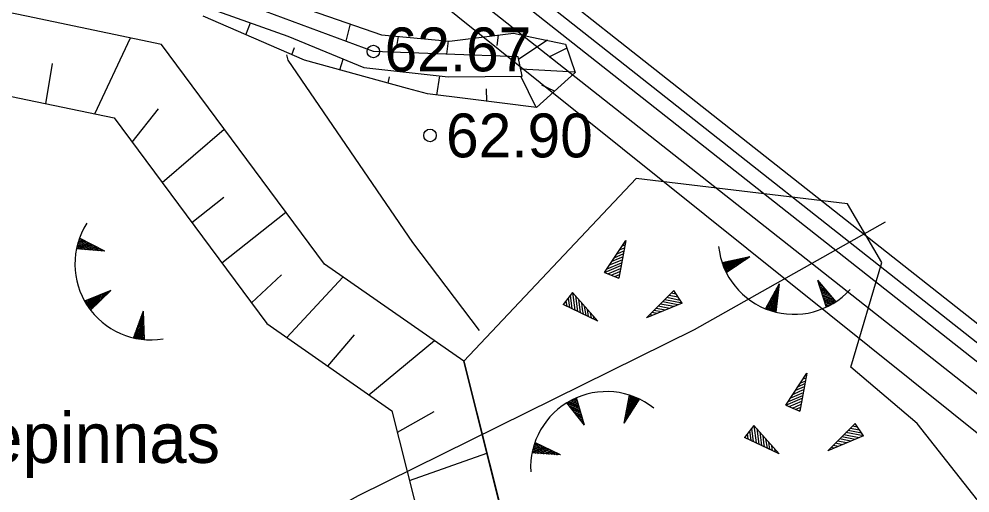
# Model space of a CAD drawing. Extents: x 530818 to 531740, y 6542340 to 6544024.
# Drawn here: x 531362.04 to 531399.98, y 6543430.73 to 6543449.65 of the extents above; entities that cross this region are included whole.
import ezdxf

# ---------------------------------------------------------------- set-up
doc = ezdxf.new("R2010")
doc.units = 0
for name, color, linetype in [('Default', 7, 'Continuous'), ('HALJASTUS', 7, 'Continuous'), ('KORGUSED', 7, 'Continuous'), ('Kõrguspunkt', 7, 'Continuous'), ('Ladu', 7, 'Continuous'), ('LAMAM maavara', 7, 'Continuous'), ('ME piir', 7, 'Continuous'), ('MET piir', 7, 'Continuous'), ('RELJEEF', 7, 'Continuous'), ('Tervik', 7, 'Continuous'), ('Varuplokid', 7, 'Continuous')]:
    doc.layers.add(name, color=color, linetype=linetype)

# ---------------------------------------------------------------- blocks, each defined once
blk = doc.blocks.new('POINT_DISPLAY')
at = {"layer": 'Default'}
blk.add_line((0, 0), (0, 0), dxfattribs=at)

msp = doc.modelspace()

# ---------------------------------------------------------------- linework, layer by layer
at = {"layer": 'HALJASTUS'}
msp.add_lwpolyline([(531372.715, 6543448.219), (531372.772, 6543448.01), (531377.737, 6543440.728), (531380.394, 6543437.221)], dxfattribs=at)
at = {"layer": 'Kõrguspunkt'}
for centre in [(531376.18, 6543448.35), (531378.44, 6543445)]:
    msp.add_circle(centre, 0.25, dxfattribs=at)
at = {"layer": 'Ladu'}
for p, q in [((531371.096, 6543449.019), (531371.277, 6543449.499)), ((531375.249, 6543449.45), (531375.076, 6543448.756)), ((531365.069, 6543445.858), (531366.492, 6543448.891)), ((531377.175, 6543448.951), (531377.12, 6543448.633)), ((531379.17, 6543448.772), (531379.098, 6543448.242)), ((531381.158, 6543449.006), (531381.102, 6543448.59)), ((531383.126, 6543448.796), (531381.977, 6543448.048)), ((531372.933, 6543448.219), (531373.038, 6543448.513)), ((531374.838, 6543447.616), (531374.974, 6543448.049)), ((531363.114, 6543446.266), (531363.382, 6543447.875)), ((531384.222, 6543447.523), (531382.061, 6543447.64)), ((531376.77, 6543447.087), (531376.828, 6543447.339)), ((531378.712, 6543446.611), (531378.832, 6543447.381)), ((531380.7, 6543446.364), (531380.694, 6543446.861)), ((531366.562, 6543444.73), (531367.607, 6543446.057)), ((531367.752, 6543443.126), (531370.233, 6543445.253)), ((531368.941, 6543441.522), (531370.22, 6543442.534)), ((531370.13, 6543439.919), (531372.687, 6543441.943)), ((531371.319, 6543438.315), (531372.513, 6543439.442)), ((531372.728, 6543436.937), (531374.968, 6543439.349)), ((531374.366, 6543435.796), (531375.433, 6543437.039)), ((531376.004, 6543434.654), (531378.612, 6543436.81)), ((531379.788, 6543435.991), (531381.537, 6543429.023)), ((531377.137, 6543433.164), (531378.611, 6543433.985)), ((531377.623, 6543431.228), (531380.711, 6543432.314))]:
    msp.add_line(p, q, dxfattribs=at)
for points in [[(531386.46, 6543420.205), (531389.189, 6543421.17), (531389.276, 6543423.214), (531385.641, 6543426.433), (531381.537, 6543429.023), (531379.788, 6543435.991), (531374.23, 6543439.863), (531367.725, 6543448.634), (531362.337, 6543449.758), (531361.036, 6543450.029), (531359.157, 6543450.477)], [(531356.399, 6543441.062), (531357.038, 6543442.191), (531358.511, 6543444.865), (531360.152, 6543446.889), (531360.325, 6543446.847), (531365.845, 6543445.696), (531371.929, 6543437.493), (531376.923, 6543434.014), (531378.693, 6543426.963), (531383.678, 6543423.817), (531384.597, 6543423.003), (531384.163, 6543422.85)], [(531401.276, 6543429.176), (531397.879, 6543433.502), (531395.223, 6543435.755), (531396.462, 6543439.93), (531395.091, 6543442.269), (531393.1, 6543442.509), (531386.667, 6543443.285), (531379.788, 6543435.991)]]:
    msp.add_lwpolyline(points, dxfattribs=at)
at = {"layer": 'LAMAM maavara'}
msp.add_lwpolyline([(531244.507, 6543312.297), (531263.374, 6543333.978), (531270.491, 6543342.915), (531282.738, 6543358.969), (531296.475, 6543375.354), (531310.543, 6543388.925), (531324.445, 6543399.848), (531340.664, 6543409.779), (531356.222, 6543419.874), (531375.586, 6543430.632), (531388.992, 6543437.252), (531396.605, 6543441.555)], dxfattribs=at)
at = {"layer": 'ME piir'}
for points in [[(531208.26, 6543588.19), (531506.83, 6543352.68), (531423.25, 6543238.65), (531304.09, 6543315.77), (531166.89, 6543307.33), (531036.14, 6543467.71), (531081.15, 6543521.99), (531119.72, 6543515.04)], [(531208.269, 6543587.419), (531506.004, 6543352.568), (531423.101, 6543239.461), (531304.25, 6543316.381), (531167.16, 6543307.948), (531036.917, 6543467.707), (531081.388, 6543521.337), (531119.888, 6543514.4)]]:
    msp.add_lwpolyline(points, close=True, dxfattribs=at)
at = {"layer": 'MET piir'}
msp.add_lwpolyline([(531208.251, 6543588.961), (531507.656, 6543352.792), (531423.399, 6543237.839), (531303.93, 6543315.159), (531166.62, 6543306.712), (531035.363, 6543467.713), (531080.912, 6543522.643), (531119.552, 6543515.68)], close=True, dxfattribs=at)
at = {"layer": 'RELJEEF'}
for p, q in [((531371.096, 6543449.019), (531371.277, 6543449.499)), ((531375.249, 6543449.45), (531375.076, 6543448.756)), ((531377.175, 6543448.951), (531377.12, 6543448.633)), ((531379.17, 6543448.772), (531379.098, 6543448.242)), ((531372.933, 6543448.219), (531373.038, 6543448.513)), ((531383.899, 6543448.477), (531383.184, 6543448.117)), ((531374.838, 6543447.616), (531374.974, 6543448.049)), ((531376.77, 6543447.087), (531376.828, 6543447.339)), ((531378.712, 6543446.611), (531378.832, 6543447.381)), ((531382.67, 6543446.12), (531382.069, 6543447.367)), ((531383.405, 6543446.766), (531382.905, 6543447.012)), ((531380.7, 6543446.364), (531380.694, 6543446.861)), ((531364.393, 6543440.71), (531364.627, 6543440.808)), ((531364.411, 6543440.772), (531364.569, 6543440.838)), ((531364.432, 6543440.834), (531364.51, 6543440.868)), ((531365.465, 6543440.385), (531364.453, 6543440.896)), ((531385.406, 6543439.531), (531386.246, 6543440.811)), ((531386.246, 6543440.811), (531385.966, 6543439.301)), ((531365.465, 6543440.385), (531364.336, 6543440.479)), ((531364.346, 6543440.527), (531364.803, 6543440.719)), ((531364.357, 6543440.478), (531364.862, 6543440.69)), ((531364.36, 6543440.587), (531364.745, 6543440.749)), ((531364.375, 6543440.648), (531364.686, 6543440.779)), ((531364.464, 6543440.469), (531364.92, 6543440.66)), ((531364.572, 6543440.46), (531364.979, 6543440.631)), ((531364.68, 6543440.451), (531365.038, 6543440.601)), ((531364.787, 6543440.442), (531365.096, 6543440.571)), ((531364.895, 6543440.433), (531365.155, 6543440.542)), ((531365.003, 6543440.424), (531365.213, 6543440.512)), ((531365.11, 6543440.415), (531365.272, 6543440.483)), ((531365.218, 6543440.406), (531365.331, 6543440.453)), ((531365.325, 6543440.397), (531365.389, 6543440.423)), ((531385.996, 6543440.431), (531386.196, 6543440.511)), ((531386.096, 6543440.581), (531386.216, 6543440.631)), ((531386.196, 6543440.731), (531386.236, 6543440.751)), ((531385.706, 6543439.981), (531385.956, 6543440.091)), ((531385.806, 6543440.131), (531386.146, 6543440.281)), ((531385.906, 6543440.281), (531386.166, 6543440.401)), ((531385.956, 6543440.091), (531386.126, 6543440.161)), ((531391.202, 6543440.149), (531390.092, 6543439.919)), ((531391.202, 6543440.149), (531390.259, 6543439.52)), ((531390.546, 6543439.711), (531390.733, 6543440.052)), ((531390.636, 6543439.771), (531390.797, 6543440.065)), ((531390.726, 6543439.831), (531390.862, 6543440.078)), ((531390.816, 6543439.891), (531390.926, 6543440.092)), ((531390.906, 6543439.951), (531390.99, 6543440.105)), ((531390.996, 6543440.011), (531391.054, 6543440.118)), ((531391.086, 6543440.071), (531391.119, 6543440.131)), ((531385.406, 6543439.531), (531386.056, 6543439.811)), ((531385.506, 6543439.681), (531386.076, 6543439.921)), ((531385.536, 6543439.481), (531386.036, 6543439.691)), ((531385.606, 6543439.831), (531386.106, 6543440.041)), ((531390.113, 6543439.857), (531390.154, 6543439.932)), ((531390.137, 6543439.796), (531390.219, 6543439.945)), ((531390.161, 6543439.735), (531390.283, 6543439.959)), ((531390.185, 6543439.677), (531390.347, 6543439.972)), ((531390.211, 6543439.619), (531390.412, 6543439.985)), ((531390.238, 6543439.564), (531390.476, 6543439.999)), ((531390.277, 6543439.531), (531390.54, 6543440.012)), ((531390.367, 6543439.591), (531390.604, 6543440.025)), ((531390.457, 6543439.651), (531390.669, 6543440.038)), ((531385.406, 6543439.531), (531385.966, 6543439.301)), ((531385.666, 6543439.421), (531386.016, 6543439.571)), ((531385.806, 6543439.371), (531385.996, 6543439.451)), ((531385.936, 6543439.321), (531385.966, 6543439.331)), ((531392.369, 6543439.074), (531391.819, 6543438.083)), ((531392.369, 6543439.074), (531392.231, 6543437.949)), ((531392.339, 6543438.828), (531392.296, 6543438.943)), ((531392.352, 6543438.935), (531392.328, 6543439)), ((531393.893, 6543439.224), (531394.249, 6543438.148)), ((531393.893, 6543439.224), (531394.627, 6543438.36)), ((531393.984, 6543439.117), (531393.92, 6543439.143)), ((531394.054, 6543439.035), (531393.94, 6543439.081)), ((531394.124, 6543438.953), (531393.961, 6543439.018)), ((531394.194, 6543438.87), (531393.982, 6543438.956)), ((531365.71, 6543438.818), (531364.662, 6543438.384)), ((531364.872, 6543438.062), (531365.024, 6543438.534)), ((531365.71, 6543438.818), (531364.902, 6543438.023)), ((531364.917, 6543438.038), (531365.085, 6543438.559)), ((531364.994, 6543438.113), (531365.146, 6543438.584)), ((531365.071, 6543438.189), (531365.206, 6543438.609)), ((531365.148, 6543438.265), (531365.267, 6543438.635)), ((531365.225, 6543438.341), (531365.328, 6543438.66)), ((531365.302, 6543438.417), (531365.388, 6543438.685)), ((531365.379, 6543438.492), (531365.449, 6543438.71)), ((531365.456, 6543438.568), (531365.51, 6543438.735)), ((531365.533, 6543438.644), (531365.57, 6543438.76)), ((531365.61, 6543438.72), (531365.631, 6543438.785)), ((531384.123, 6543438.729), (531383.753, 6543438.249)), ((531384.033, 6543438.619), (531384.103, 6543438.079)), ((531384.123, 6543438.729), (531385.133, 6543437.589)), ((531384.123, 6543438.729), (531384.213, 6543438.029)), ((531384.243, 6543438.599), (531384.323, 6543437.979)), ((531387.082, 6543437.719), (531388.162, 6543438.809)), ((531388.422, 6543438.419), (531387.892, 6543438.529)), ((531388.342, 6543438.539), (531387.972, 6543438.609)), ((531388.262, 6543438.659), (531388.062, 6543438.699)), ((531388.182, 6543438.779), (531388.142, 6543438.779)), ((531388.502, 6543438.309), (531388.162, 6543438.809)), ((531392.247, 6543438.077), (531392.073, 6543438.541)), ((531392.26, 6543438.185), (531392.105, 6543438.598)), ((531392.273, 6543438.292), (531392.137, 6543438.655)), ((531392.286, 6543438.399), (531392.168, 6543438.713)), ((531392.299, 6543438.506), (531392.2, 6543438.77)), ((531392.312, 6543438.614), (531392.232, 6543438.828)), ((531392.326, 6543438.721), (531392.264, 6543438.885)), ((531394.264, 6543438.788), (531394.002, 6543438.894)), ((531394.334, 6543438.706), (531394.023, 6543438.832)), ((531394.404, 6543438.623), (531394.044, 6543438.769)), ((531394.473, 6543438.541), (531394.064, 6543438.707)), ((531394.543, 6543438.459), (531394.085, 6543438.645)), ((531394.613, 6543438.376), (531394.106, 6543438.582)), ((531364.695, 6543438.327), (531364.721, 6543438.408)), ((531364.729, 6543438.271), (531364.782, 6543438.434)), ((531364.764, 6543438.216), (531364.843, 6543438.459)), ((531364.8, 6543438.163), (531364.903, 6543438.484)), ((531364.836, 6543438.112), (531364.964, 6543438.509)), ((531385.133, 6543437.589), (531383.753, 6543438.249)), ((531383.773, 6543438.279), (531383.783, 6543438.239)), ((531383.863, 6543438.389), (531383.893, 6543438.189)), ((531383.953, 6543438.509), (531384.003, 6543438.139)), ((531384.363, 6543438.459), (531384.433, 6543437.929)), ((531384.483, 6543438.329), (531384.513, 6543438.049)), ((531384.593, 6543438.189), (531384.653, 6543437.819)), ((531388.502, 6543438.309), (531387.082, 6543437.719)), ((531387.732, 6543438.149), (531387.552, 6543438.189)), ((531388.162, 6543438.169), (531387.632, 6543438.269)), ((531388.332, 6543438.239), (531387.722, 6543438.359)), ((531388.002, 6543438.099), (531387.732, 6543438.149)), ((531388.502, 6543438.309), (531387.802, 6543438.439)), ((531391.942, 6543438.036), (531391.882, 6543438.196)), ((531392.003, 6543438.015), (531391.914, 6543438.254)), ((531392.064, 6543437.996), (531391.946, 6543438.311)), ((531392.124, 6543437.978), (531391.977, 6543438.368)), ((531392.184, 6543437.961), (531392.009, 6543438.426)), ((531392.234, 6543437.97), (531392.041, 6543438.483)), ((531394.586, 6543438.334), (531394.126, 6543438.52)), ((531394.533, 6543438.301), (531394.147, 6543438.458)), ((531394.48, 6543438.269), (531394.167, 6543438.395)), ((531394.424, 6543438.237), (531394.188, 6543438.333)), ((531394.367, 6543438.206), (531394.209, 6543438.271)), ((531394.308, 6543438.176), (531394.229, 6543438.208)), ((531366.996, 6543437.986), (531366.605, 6543436.922)), ((531367.007, 6543437.63), (531366.921, 6543437.783)), ((531367.004, 6543437.738), (531366.944, 6543437.845)), ((531367, 6543437.846), (531366.966, 6543437.907)), ((531366.996, 6543437.986), (531367.033, 6543436.854)), ((531384.513, 6543438.049), (531384.543, 6543437.869)), ((531384.713, 6543438.059), (531384.753, 6543437.769)), ((531384.833, 6543437.919), (531384.863, 6543437.719)), ((531384.953, 6543437.789), (531384.973, 6543437.659)), ((531387.332, 6543437.819), (531387.212, 6543437.849)), ((531387.502, 6543437.889), (531387.292, 6543437.929)), ((531387.662, 6543437.959), (531387.382, 6543438.019)), ((531387.832, 6543438.029), (531387.462, 6543438.099)), ((531391.88, 6543438.059), (531391.85, 6543438.139)), ((531367.029, 6543436.983), (531366.785, 6543437.414)), ((531367.025, 6543437.091), (531366.808, 6543437.475)), ((531367.021, 6543437.199), (531366.831, 6543437.537)), ((531367.018, 6543437.307), (531366.853, 6543437.598)), ((531367.014, 6543437.415), (531366.876, 6543437.66)), ((531367.011, 6543437.522), (531366.898, 6543437.722)), ((531385.073, 6543437.649), (531385.083, 6543437.609)), ((531387.162, 6543437.749), (531387.132, 6543437.759)), ((531366.734, 6543436.895), (531366.65, 6543437.044)), ((531366.797, 6543436.884), (531366.672, 6543437.105)), ((531366.86, 6543436.874), (531366.695, 6543437.167)), ((531366.923, 6543436.865), (531366.717, 6543437.229)), ((531366.984, 6543436.858), (531366.74, 6543437.29)), ((531367.032, 6543436.875), (531366.763, 6543437.352)), ((531366.669, 6543436.908), (531366.627, 6543436.982)), ((531392.637, 6543434.23), (531393.477, 6543435.51)), ((531393.477, 6543435.51), (531393.197, 6543434)), ((531393.227, 6543435.13), (531393.427, 6543435.21)), ((531393.327, 6543435.28), (531393.447, 6543435.33)), ((531393.427, 6543435.43), (531393.467, 6543435.45)), ((531392.837, 6543434.53), (531393.337, 6543434.74)), ((531392.937, 6543434.68), (531393.187, 6543434.79)), ((531393.037, 6543434.83), (531393.377, 6543434.98)), ((531393.137, 6543434.98), (531393.397, 6543435.1)), ((531393.187, 6543434.79), (531393.357, 6543434.86)), ((531383.938, 6543434.353), (531384.391, 6543434.152)), ((531383.991, 6543434.384), (531384.373, 6543434.215)), ((531384.046, 6543434.415), (531384.354, 6543434.278)), ((531384.102, 6543434.444), (531384.335, 6543434.341)), ((531384.16, 6543434.473), (531384.317, 6543434.404)), ((531384.22, 6543434.502), (531384.298, 6543434.467)), ((531384.602, 6543433.441), (531384.28, 6543434.528)), ((531386.186, 6543433.521), (531386.398, 6543434.635)), ((531386.186, 6543433.521), (531386.8, 6543434.474)), ((531386.353, 6543434.402), (531386.481, 6543433.979)), ((531386.373, 6543434.508), (531386.517, 6543434.034)), ((531386.394, 6543434.614), (531386.552, 6543434.09)), ((531386.444, 6543434.62), (531386.588, 6543434.145)), ((531386.503, 6543434.599), (531386.623, 6543434.2)), ((531386.561, 6543434.578), (531386.659, 6543434.255)), ((531386.621, 6543434.554), (531386.694, 6543434.31)), ((531386.681, 6543434.529), (531386.73, 6543434.366)), ((531386.741, 6543434.502), (531386.766, 6543434.421)), ((531392.637, 6543434.23), (531393.287, 6543434.51)), ((531392.737, 6543434.38), (531393.307, 6543434.62)), ((531392.767, 6543434.18), (531393.267, 6543434.39)), ((531384.602, 6543433.441), (531383.896, 6543434.328)), ((531383.909, 6543434.311), (531384.41, 6543434.089)), ((531383.976, 6543434.227), (531384.429, 6543434.027)), ((531384.043, 6543434.142), (531384.447, 6543433.964)), ((531384.111, 6543434.058), (531384.466, 6543433.901)), ((531384.178, 6543433.973), (531384.485, 6543433.838)), ((531386.273, 6543433.977), (531386.339, 6543433.758)), ((531386.293, 6543434.084), (531386.374, 6543433.814)), ((531386.313, 6543434.19), (531386.41, 6543433.869)), ((531386.333, 6543434.296), (531386.446, 6543433.924)), ((531392.637, 6543434.23), (531393.197, 6543434)), ((531392.897, 6543434.12), (531393.247, 6543434.27)), ((531393.037, 6543434.07), (531393.227, 6543434.15)), ((531393.167, 6543434.02), (531393.197, 6543434.03)), ((531384.245, 6543433.889), (531384.503, 6543433.775)), ((531384.313, 6543433.804), (531384.522, 6543433.712)), ((531384.38, 6543433.72), (531384.541, 6543433.649)), ((531384.448, 6543433.635), (531384.559, 6543433.586)), ((531386.212, 6543433.659), (531386.232, 6543433.593)), ((531386.232, 6543433.765), (531386.268, 6543433.648)), ((531386.253, 6543433.871), (531386.303, 6543433.703)), ((531384.515, 6543433.551), (531384.578, 6543433.523)), ((531391.354, 6543433.428), (531390.984, 6543432.948)), ((531391.264, 6543433.318), (531391.334, 6543432.778)), ((531391.354, 6543433.428), (531392.364, 6543432.288)), ((531391.354, 6543433.428), (531391.444, 6543432.728)), ((531391.474, 6543433.298), (531391.554, 6543432.678)), ((531394.313, 6543432.418), (531395.393, 6543433.508)), ((531395.653, 6543433.118), (531395.123, 6543433.228)), ((531395.573, 6543433.238), (531395.203, 6543433.308)), ((531395.493, 6543433.358), (531395.293, 6543433.398)), ((531395.413, 6543433.478), (531395.373, 6543433.478)), ((531395.733, 6543433.008), (531395.393, 6543433.508)), ((531392.364, 6543432.288), (531390.984, 6543432.948)), ((531391.004, 6543432.978), (531391.014, 6543432.938)), ((531391.094, 6543433.088), (531391.124, 6543432.888)), ((531391.184, 6543433.208), (531391.234, 6543432.838)), ((531391.594, 6543433.158), (531391.664, 6543432.628)), ((531391.714, 6543433.028), (531391.744, 6543432.748)), ((531391.824, 6543432.888), (531391.884, 6543432.518)), ((531395.733, 6543433.008), (531394.313, 6543432.418)), ((531394.963, 6543432.848), (531394.783, 6543432.888)), ((531395.393, 6543432.868), (531394.863, 6543432.968)), ((531395.563, 6543432.938), (531394.953, 6543433.058)), ((531395.233, 6543432.798), (531394.963, 6543432.848)), ((531395.733, 6543433.008), (531395.033, 6543433.138)), ((531382.52, 6543432.378), (531382.975, 6543432.576)), ((531382.532, 6543432.329), (531383.034, 6543432.547)), ((531382.534, 6543432.439), (531382.916, 6543432.605)), ((531382.549, 6543432.499), (531382.858, 6543432.634)), ((531382.565, 6543432.561), (531382.799, 6543432.663)), ((531382.583, 6543432.623), (531382.74, 6543432.691)), ((531382.603, 6543432.686), (531382.681, 6543432.72)), ((531383.641, 6543432.249), (531382.623, 6543432.749)), ((531382.639, 6543432.321), (531383.093, 6543432.518)), ((531382.747, 6543432.313), (531383.152, 6543432.489)), ((531382.855, 6543432.305), (531383.211, 6543432.46)), ((531391.744, 6543432.748), (531391.774, 6543432.568)), ((531391.944, 6543432.758), (531391.984, 6543432.468)), ((531392.064, 6543432.618), (531392.094, 6543432.418)), ((531392.184, 6543432.488), (531392.204, 6543432.358)), ((531394.393, 6543432.448), (531394.363, 6543432.458)), ((531394.563, 6543432.518), (531394.443, 6543432.548)), ((531394.733, 6543432.588), (531394.523, 6543432.628)), ((531394.893, 6543432.658), (531394.613, 6543432.718)), ((531395.063, 6543432.728), (531394.693, 6543432.798)), ((531383.641, 6543432.249), (531382.511, 6543432.33)), ((531382.963, 6543432.298), (531383.27, 6543432.431)), ((531383.07, 6543432.29), (531383.329, 6543432.402)), ((531383.178, 6543432.282), (531383.388, 6543432.373)), ((531383.286, 6543432.274), (531383.447, 6543432.344)), ((531383.394, 6543432.267), (531383.506, 6543432.315)), ((531383.501, 6543432.259), (531383.565, 6543432.286)), ((531392.304, 6543432.348), (531392.314, 6543432.308))]:
    msp.add_line(p, q, dxfattribs=at)
for points in [[(531361.656, 6543452.098), (531364.43, 6543451.848), (531368.545, 6543450.483), (531372.773, 6543448.96), (531375.797, 6543447.709), (531379.162, 6543447.345), (531382.117, 6543447.368), (531381.958, 6543448.141), (531376.184, 6543448.346), (531371.523, 6543450.074), (531366.498, 6543451.87), (531362.156, 6543453.144), (531359.11, 6543453.053)], [(531373.663, 6543450.005), (531376.504, 6543449.012), (531376.504, 6543449.012), (531379.223, 6543448.767), (531379.223, 6543448.767), (531381.768, 6543449.081), (531381.768, 6543449.081), (531382.505, 6543448.926), (531383.842, 6543448.645), (531383.842, 6543448.645), (531384.226, 6543447.512), (531384.226, 6543447.512), (531382.692, 6543446.117), (531382.692, 6543446.117), (531379.949, 6543446.458), (531378.334, 6543446.658), (531378.334, 6543446.658), (531377.535, 6543446.877), (531373.436, 6543448), (531373.436, 6543448), (531369.392, 6543449.761)]]:
    msp.add_lwpolyline(points, dxfattribs=at)
for centre, start, end in [((531367.301, 6543439.868), 147.5479, 279.299), ((531392.96, 6543440.887), 186.0377, 317.7888), ((531385.481, 6543431.75), 51.5678, 183.3189)]:
    msp.add_arc(centre, 3.027, start, end, dxfattribs=at)
at = {"layer": 'Tervik'}
msp.add_lwpolyline([(531121.491, 6543509.091), (531208.096, 6543582.896), (531351.588, 6543472.174), (531501.203, 6543352.183), (531421.596, 6543245.764), (531305.081, 6543320.075), (531168.375, 6543311.304), (531105.318, 6543387.766), (531040.937, 6543467.705), (531081.816, 6543517.522), (531121.491, 6543509.091)], dxfattribs=at)
at = {"layer": 'Varuplokid'}
msp.add_lwpolyline([(531208.283, 6543586.134), (531504.627, 6543352.38), (531422.852, 6543240.813), (531304.517, 6543317.399), (531167.611, 6543308.977), (531038.211, 6543467.701), (531081.785, 6543520.25), (531120.167, 6543513.334)], close=True, dxfattribs=at)

# ---------------------------------------------------------------- block references
at = {"layer": 'RELJEEF'}
for p in [(531385.406, 6543439.531), (531384.123, 6543438.729), (531388.502, 6543438.309), (531392.637, 6543434.23), (531391.354, 6543433.428), (531395.733, 6543433.008)]:
    msp.add_blockref('POINT_DISPLAY', p, dxfattribs=at)

# ---------------------------------------------------------------- texts
at = {"layer": 'KORGUSED'}
for s, p in [('62.67', (531376.627, 6543447.558)), ('62.90', (531379.078, 6543444.125))]:
    msp.add_text(s, height=1.75, dxfattribs=at).set_placement(p)
at = {"layer": 'RELJEEF'}
msp.add_text('kattepinnas', height=2, dxfattribs=at).set_placement((531356.385, 6543431.93))

doc.saveas('drawing.dxf')
